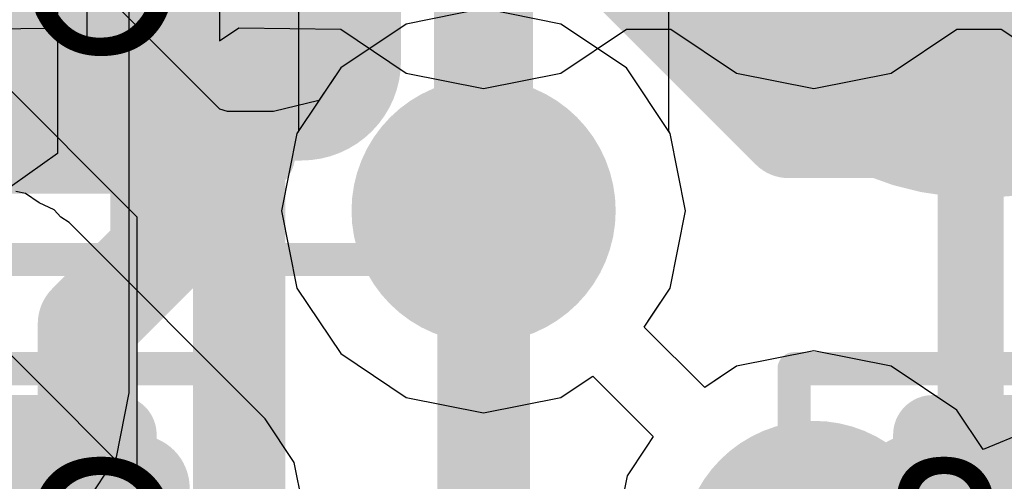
# Model space of a CAD drawing. Header units: millimetres. Extents: x -2 to 68, y -2 to 27.4.
# Tile 394 of 594: x 39.4 to 40.9, y 16.6 to 17.3. Entities that reach past the tile are written whole.
import ezdxf

# ---------------------------------------------------------------- set-up
doc = ezdxf.new("R2010")
doc.units = ezdxf.units.MM
for name, color, linetype in [('BottomLayer', 5, 'Continuous'), ('BottomPaste', 16, 'Continuous'), ('BottomSolder', 6, 'Continuous'), ('DrillGuide', 244, 'Continuous'), ('Mechanical10', 56, 'Continuous'), ('Mechanical17', 56, 'Continuous'), ('Mechanical6', 56, 'Continuous'), ('Mechanical88', 56, 'Continuous'), ('MidLayer1', 16, 'Continuous'), ('MidLayer2', 76, 'Continuous'), ('MidLayer3', 90, 'Continuous'), ('MidLayer4', 156, 'Continuous'), ('MidLayer5', 130, 'Continuous'), ('MidLayer6', 216, 'Continuous'), ('MidLayer7', 6, 'Continuous'), ('MidLayer8', 54, 'Continuous'), ('MultiLayer', 9, 'Continuous'), ('TopLayer', 1, 'Continuous'), ('ViaHoleLayer', 16, 'Continuous')]:
    doc.layers.add(name, color=color, linetype=linetype)

# ---------------------------------------------------------------- blocks, each defined once
blk = doc.blocks.new('TP_0_8MM_B_76')
at = {"layer": 'BottomLayer', "const_width": 0.4001}
blk.add_lwpolyline([(-0.2, 0, 1), (0.2, 0, 1)], format="xyb", close=True, dxfattribs=at)
at = {"layer": 'BottomSolder', "const_width": 0.45}
blk.add_lwpolyline([(-0.225, 0, 1), (0.225, 0, 1)], format="xyb", close=True, dxfattribs=at)
blk = doc.blocks.new('CAP_0402_B_352')
at = {"layer": 'BottomLayer', "const_width": 0.1508}
for points in [[(-0.6746, 0.1392, 1), (-0.5238, 0.1392, 1)], [(-0.3462, 0.1392, 1), (-0.1954, 0.1392, 1)]]:
    blk.add_lwpolyline(points, format="xyb", close=True, dxfattribs=at)
at = {"layer": 'BottomLayer'}
for points in [[(-0.2708, 0.29), (-0.5992, 0.29), (-0.2708, -0.29), (-0.5992, -0.29)], [(-0.12, 0.1392), (-0.75, 0.1392), (-0.12, -0.1392), (-0.75, -0.1392)]]:
    blk.add_solid(points, dxfattribs=at)
at = {"layer": 'BottomPaste', "const_width": 0.1508}
for points in [[(-0.6746, 0.1392, 1), (-0.5238, 0.1392, 1)], [(-0.3462, 0.1392, 1), (-0.1954, 0.1392, 1)]]:
    blk.add_lwpolyline(points, format="xyb", close=True, dxfattribs=at)
at = {"layer": 'BottomPaste'}
for points in [[(-0.2708, 0.29), (-0.5992, 0.29), (-0.2708, -0.29), (-0.5992, -0.29)], [(-0.12, 0.1392), (-0.75, 0.1392), (-0.12, -0.1392), (-0.75, -0.1392)]]:
    blk.add_solid(points, dxfattribs=at)
at = {"layer": 'BottomSolder', "const_width": 0.1508}
for points in [[(-0.6746, 0.1392, 1), (-0.5238, 0.1392, 1)], [(-0.3462, 0.1392, 1), (-0.1954, 0.1392, 1)]]:
    blk.add_lwpolyline(points, format="xyb", close=True, dxfattribs=at)
at = {"layer": 'BottomSolder'}
for points in [[(-0.2708, 0.29), (-0.5992, 0.29), (-0.2708, -0.29), (-0.5992, -0.29)], [(-0.12, 0.1392), (-0.75, 0.1392), (-0.12, -0.1392), (-0.75, -0.1392)]]:
    blk.add_solid(points, dxfattribs=at)
at = {"layer": 'Mechanical10', "const_width": 0.12}
for points in [[(-0.53, 0.28), (-0.53, -0.28)], [(0.53, 0.28), (-0.53, 0.28)]]:
    blk.add_lwpolyline(points, dxfattribs=at)
at = {"layer": 'Mechanical10', "const_width": 0.06}
blk.add_lwpolyline([(-0.56, 0.28, 1), (-0.5, 0.28, 1)], format="xyb", close=True, dxfattribs=at)
blk.add_lwpolyline([(-0.56, 0.28, 1), (-0.5, 0.28, 1)], format="xyb", close=True, dxfattribs=at)
at = {"layer": 'Mechanical6', "const_width": 0.05}
for points in [[(-0.9, 0.44), (-0.9, -0.44)], [(0.9, 0.44), (-0.9, 0.44)]]:
    blk.add_lwpolyline(points, dxfattribs=at)
at = {"layer": 'Mechanical6'}
for points, const_width in [([(-0.9125, 0.44, 1), (-0.8875, 0.44, 1)], 0.025), ([(-0.9125, 0.44, 1), (-0.8875, 0.44, 1)], 0.025), ([(0.165, 0, 1), (-0.165, 0, 1)], 0.05)]:
    blk.add_lwpolyline(points, format="xyb", close=True, dxfattribs=dict(at, const_width=const_width))
blk = doc.blocks.new('CAP_0201_B_356')
at = {"layer": 'BottomLayer', "const_width": 0.0806}
for points in [[(-0.3897, 0.0894, 1), (-0.3091, 0.0894, 1)], [(-0.2409, 0.0894, 1), (-0.1603, 0.0894, 1)], [(0.1603, 0.0894, 1), (0.2409, 0.0894, 1)], [(0.3091, 0.0894, 1), (0.3897, 0.0894, 1)], [(-0.3897, -0.0894, 1), (-0.3091, -0.0894, 1)], [(-0.2409, -0.0894, 1), (-0.1603, -0.0894, 1)], [(0.1603, -0.0894, 1), (0.2409, -0.0894, 1)], [(0.3091, -0.0894, 1), (0.3897, -0.0894, 1)]]:
    blk.add_lwpolyline(points, format="xyb", close=True, dxfattribs=at)
at = {"layer": 'BottomLayer'}
for points in [[(-0.2006, 0.17), (-0.3494, 0.17), (-0.2006, -0.17), (-0.3494, -0.17)], [(0.2006, -0.17), (0.3494, -0.17), (0.2006, 0.17), (0.3494, 0.17)], [(-0.12, 0.0894), (-0.43, 0.0894), (-0.12, -0.0894), (-0.43, -0.0894)], [(0.12, -0.0894), (0.43, -0.0894), (0.12, 0.0894), (0.43, 0.0894)]]:
    blk.add_solid(points, dxfattribs=at)
at = {"layer": 'BottomPaste', "const_width": 0.0806}
for points in [[(-0.3897, 0.0894, 1), (-0.3091, 0.0894, 1)], [(-0.2409, 0.0894, 1), (-0.1603, 0.0894, 1)], [(0.1603, 0.0894, 1), (0.2409, 0.0894, 1)], [(0.3091, 0.0894, 1), (0.3897, 0.0894, 1)], [(-0.3897, -0.0894, 1), (-0.3091, -0.0894, 1)], [(-0.2409, -0.0894, 1), (-0.1603, -0.0894, 1)], [(0.1603, -0.0894, 1), (0.2409, -0.0894, 1)], [(0.3091, -0.0894, 1), (0.3897, -0.0894, 1)]]:
    blk.add_lwpolyline(points, format="xyb", close=True, dxfattribs=at)
at = {"layer": 'BottomPaste'}
for points in [[(-0.2006, 0.17), (-0.3494, 0.17), (-0.2006, -0.17), (-0.3494, -0.17)], [(0.2006, -0.17), (0.3494, -0.17), (0.2006, 0.17), (0.3494, 0.17)], [(-0.12, 0.0894), (-0.43, 0.0894), (-0.12, -0.0894), (-0.43, -0.0894)], [(0.12, -0.0894), (0.43, -0.0894), (0.12, 0.0894), (0.43, 0.0894)]]:
    blk.add_solid(points, dxfattribs=at)
at = {"layer": 'BottomSolder', "const_width": 0.0806}
for points in [[(-0.3897, 0.0894, 1), (-0.3091, 0.0894, 1)], [(-0.2409, 0.0894, 1), (-0.1603, 0.0894, 1)], [(0.1603, 0.0894, 1), (0.2409, 0.0894, 1)], [(0.3091, 0.0894, 1), (0.3897, 0.0894, 1)], [(-0.3897, -0.0894, 1), (-0.3091, -0.0894, 1)], [(-0.2409, -0.0894, 1), (-0.1603, -0.0894, 1)], [(0.1603, -0.0894, 1), (0.2409, -0.0894, 1)], [(0.3091, -0.0894, 1), (0.3897, -0.0894, 1)]]:
    blk.add_lwpolyline(points, format="xyb", close=True, dxfattribs=at)
at = {"layer": 'BottomSolder'}
for points in [[(-0.2006, 0.17), (-0.3494, 0.17), (-0.2006, -0.17), (-0.3494, -0.17)], [(0.2006, -0.17), (0.3494, -0.17), (0.2006, 0.17), (0.3494, 0.17)], [(-0.12, 0.0894), (-0.43, 0.0894), (-0.12, -0.0894), (-0.43, -0.0894)], [(0.12, -0.0894), (0.43, -0.0894), (0.12, 0.0894), (0.43, 0.0894)]]:
    blk.add_solid(points, dxfattribs=at)
at = {"layer": 'Mechanical10', "const_width": 0.12}
for points in [[(-0.32, 0.17), (-0.32, -0.17)], [(0.32, 0.17), (-0.32, 0.17)], [(0.32, 0.17), (0.32, -0.17)], [(0.32, -0.17), (-0.32, -0.17)]]:
    blk.add_lwpolyline(points, dxfattribs=at)
at = {"layer": 'Mechanical10', "const_width": 0.06}
for points in [[(-0.35, 0.17, 1), (-0.29, 0.17, 1)], [(-0.35, 0.17, 1), (-0.29, 0.17, 1)], [(0.29, 0.17, 1), (0.35, 0.17, 1)], [(0.29, 0.17, 1), (0.35, 0.17, 1)], [(-0.35, -0.17, 1), (-0.29, -0.17, 1)], [(-0.35, -0.17, 1), (-0.29, -0.17, 1)], [(0.29, -0.17, 1), (0.35, -0.17, 1)], [(0.29, -0.17, 1), (0.35, -0.17, 1)]]:
    blk.add_lwpolyline(points, format="xyb", close=True, dxfattribs=at)
at = {"layer": 'Mechanical6', "const_width": 0.05}
for points in [[(-0.53, 0.27), (-0.53, -0.27)], [(0.53, 0.27), (-0.53, 0.27)], [(0.53, 0.27), (0.53, -0.27)], [(0, 0.135), (0, -0.135)], [(0.135, 0), (-0.135, 0)], [(0.53, -0.27), (-0.53, -0.27)]]:
    blk.add_lwpolyline(points, dxfattribs=at)
at = {"layer": 'Mechanical6'}
for points, const_width in [([(-0.5425, 0.27, 1), (-0.5175, 0.27, 1)], 0.025), ([(-0.5425, 0.27, 1), (-0.5175, 0.27, 1)], 0.025), ([(0.5175, 0.27, 1), (0.5425, 0.27, 1)], 0.025), ([(0.5175, 0.27, 1), (0.5425, 0.27, 1)], 0.025), ([(-0.0125, 0.135, 1), (0.0125, 0.135, 1)], 0.025), ([(0.1013, 0, 1), (-0.1013, 0, 1)], 0.05), ([(-0.1475, 0, 1), (-0.1225, 0, 1)], 0.025), ([(-0.1138, 0, 1), (-0.0888, 0, 1)], 0.025), ([(0.0888, 0, 1), (0.1138, 0, 1)], 0.025), ([(0.1225, 0, 1), (0.1475, 0, 1)], 0.025), ([(-0.0125, -0.135, 1), (0.0125, -0.135, 1)], 0.025), ([(-0.5425, -0.27, 1), (-0.5175, -0.27, 1)], 0.025), ([(-0.5425, -0.27, 1), (-0.5175, -0.27, 1)], 0.025), ([(0.5175, -0.27, 1), (0.5425, -0.27, 1)], 0.025), ([(0.5175, -0.27, 1), (0.5425, -0.27, 1)], 0.025)]:
    blk.add_lwpolyline(points, format="xyb", close=True, dxfattribs=dict(at, const_width=const_width))
blk = doc.blocks.new('CAP_0201_B_363')
at = {"layer": 'BottomLayer', "const_width": 0.0806}
for points in [[(-0.3897, 0.0894, 1), (-0.3091, 0.0894, 1)], [(-0.2409, 0.0894, 1), (-0.1603, 0.0894, 1)], [(0.1603, 0.0894, 1), (0.2409, 0.0894, 1)], [(0.3091, 0.0894, 1), (0.3897, 0.0894, 1)], [(-0.3897, -0.0894, 1), (-0.3091, -0.0894, 1)], [(-0.2409, -0.0894, 1), (-0.1603, -0.0894, 1)], [(0.1603, -0.0894, 1), (0.2409, -0.0894, 1)], [(0.3091, -0.0894, 1), (0.3897, -0.0894, 1)]]:
    blk.add_lwpolyline(points, format="xyb", close=True, dxfattribs=at)
at = {"layer": 'BottomLayer'}
for points in [[(-0.2006, 0.17), (-0.3494, 0.17), (-0.2006, -0.17), (-0.3494, -0.17)], [(0.2006, -0.17), (0.3494, -0.17), (0.2006, 0.17), (0.3494, 0.17)], [(-0.12, 0.0894), (-0.43, 0.0894), (-0.12, -0.0894), (-0.43, -0.0894)], [(0.12, -0.0894), (0.43, -0.0894), (0.12, 0.0894), (0.43, 0.0894)]]:
    blk.add_solid(points, dxfattribs=at)
at = {"layer": 'BottomPaste', "const_width": 0.0806}
for points in [[(-0.3897, 0.0894, 1), (-0.3091, 0.0894, 1)], [(-0.2409, 0.0894, 1), (-0.1603, 0.0894, 1)], [(0.1603, 0.0894, 1), (0.2409, 0.0894, 1)], [(0.3091, 0.0894, 1), (0.3897, 0.0894, 1)], [(-0.3897, -0.0894, 1), (-0.3091, -0.0894, 1)], [(-0.2409, -0.0894, 1), (-0.1603, -0.0894, 1)], [(0.1603, -0.0894, 1), (0.2409, -0.0894, 1)], [(0.3091, -0.0894, 1), (0.3897, -0.0894, 1)]]:
    blk.add_lwpolyline(points, format="xyb", close=True, dxfattribs=at)
at = {"layer": 'BottomPaste'}
for points in [[(-0.2006, 0.17), (-0.3494, 0.17), (-0.2006, -0.17), (-0.3494, -0.17)], [(0.2006, -0.17), (0.3494, -0.17), (0.2006, 0.17), (0.3494, 0.17)], [(-0.12, 0.0894), (-0.43, 0.0894), (-0.12, -0.0894), (-0.43, -0.0894)], [(0.12, -0.0894), (0.43, -0.0894), (0.12, 0.0894), (0.43, 0.0894)]]:
    blk.add_solid(points, dxfattribs=at)
at = {"layer": 'BottomSolder', "const_width": 0.0806}
for points in [[(-0.3897, 0.0894, 1), (-0.3091, 0.0894, 1)], [(-0.2409, 0.0894, 1), (-0.1603, 0.0894, 1)], [(0.1603, 0.0894, 1), (0.2409, 0.0894, 1)], [(0.3091, 0.0894, 1), (0.3897, 0.0894, 1)], [(-0.3897, -0.0894, 1), (-0.3091, -0.0894, 1)], [(-0.2409, -0.0894, 1), (-0.1603, -0.0894, 1)], [(0.1603, -0.0894, 1), (0.2409, -0.0894, 1)], [(0.3091, -0.0894, 1), (0.3897, -0.0894, 1)]]:
    blk.add_lwpolyline(points, format="xyb", close=True, dxfattribs=at)
at = {"layer": 'BottomSolder'}
for points in [[(-0.2006, 0.17), (-0.3494, 0.17), (-0.2006, -0.17), (-0.3494, -0.17)], [(0.2006, -0.17), (0.3494, -0.17), (0.2006, 0.17), (0.3494, 0.17)], [(-0.12, 0.0894), (-0.43, 0.0894), (-0.12, -0.0894), (-0.43, -0.0894)], [(0.12, -0.0894), (0.43, -0.0894), (0.12, 0.0894), (0.43, 0.0894)]]:
    blk.add_solid(points, dxfattribs=at)
at = {"layer": 'Mechanical10', "const_width": 0.12}
for points in [[(-0.32, 0.17), (-0.32, -0.17)], [(0.32, 0.17), (-0.32, 0.17)], [(0.32, 0.17), (0.32, -0.17)], [(0.32, -0.17), (-0.32, -0.17)]]:
    blk.add_lwpolyline(points, dxfattribs=at)
at = {"layer": 'Mechanical10', "const_width": 0.06}
for points in [[(-0.35, 0.17, 1), (-0.29, 0.17, 1)], [(-0.35, 0.17, 1), (-0.29, 0.17, 1)], [(0.29, 0.17, 1), (0.35, 0.17, 1)], [(0.29, 0.17, 1), (0.35, 0.17, 1)], [(-0.35, -0.17, 1), (-0.29, -0.17, 1)], [(-0.35, -0.17, 1), (-0.29, -0.17, 1)], [(0.29, -0.17, 1), (0.35, -0.17, 1)], [(0.29, -0.17, 1), (0.35, -0.17, 1)]]:
    blk.add_lwpolyline(points, format="xyb", close=True, dxfattribs=at)
at = {"layer": 'Mechanical6', "const_width": 0.05}
for points in [[(-0.53, 0.27), (-0.53, -0.27)], [(0.53, 0.27), (-0.53, 0.27)], [(0.53, 0.27), (0.53, -0.27)], [(0, 0.135), (0, -0.135)], [(0.135, 0), (-0.135, 0)], [(0.53, -0.27), (-0.53, -0.27)]]:
    blk.add_lwpolyline(points, dxfattribs=at)
at = {"layer": 'Mechanical6'}
for points, const_width in [([(-0.5425, 0.27, 1), (-0.5175, 0.27, 1)], 0.025), ([(-0.5425, 0.27, 1), (-0.5175, 0.27, 1)], 0.025), ([(0.5175, 0.27, 1), (0.5425, 0.27, 1)], 0.025), ([(0.5175, 0.27, 1), (0.5425, 0.27, 1)], 0.025), ([(-0.0125, 0.135, 1), (0.0125, 0.135, 1)], 0.025), ([(0.1013, 0, 1), (-0.1013, 0, 1)], 0.05), ([(-0.1475, 0, 1), (-0.1225, 0, 1)], 0.025), ([(-0.1138, 0, 1), (-0.0888, 0, 1)], 0.025), ([(0.0888, 0, 1), (0.1138, 0, 1)], 0.025), ([(0.1225, 0, 1), (0.1475, 0, 1)], 0.025), ([(-0.0125, -0.135, 1), (0.0125, -0.135, 1)], 0.025), ([(-0.5425, -0.27, 1), (-0.5175, -0.27, 1)], 0.025), ([(-0.5425, -0.27, 1), (-0.5175, -0.27, 1)], 0.025), ([(0.5175, -0.27, 1), (0.5425, -0.27, 1)], 0.025), ([(0.5175, -0.27, 1), (0.5425, -0.27, 1)], 0.025)]:
    blk.add_lwpolyline(points, format="xyb", close=True, dxfattribs=dict(at, const_width=const_width))

msp = doc.modelspace()

# ---------------------------------------------------------------- linework, layer by layer
at = {"layer": 'BottomLayer'}
for points, const_width in [([(40.8625, 16.5125), (40.8625, 17.4661)], 0.1), ([(39.6349, 17.3249), (39.685, 17.375)], 0.15), ([(39.6349, 16.9479), (39.6349, 17.3249)], 0.15), ([(39.525, 16.838), (39.6349, 16.9479)], 0.15), ([(39.525, 16.5), (39.525, 16.838)], 0.15)]:
    msp.add_lwpolyline(points, dxfattribs=dict(at, const_width=const_width))
at = {"layer": 'BottomLayer', "const_width": 0.075}
for points in [[(39.5974, 17.3249, 1), (39.6724, 17.3249, 1)], [(39.5974, 17.3249, 1), (39.6724, 17.3249, 1)], [(39.5974, 16.9479, 1), (39.6724, 16.9479, 1)], [(39.5974, 16.9479, 1), (39.6724, 16.9479, 1)], [(39.4875, 16.838, 1), (39.5625, 16.838, 1)], [(39.4875, 16.838, 1), (39.5625, 16.838, 1)]]:
    msp.add_lwpolyline(points, format="xyb", close=True, dxfattribs=at)
at = {"layer": 'DrillGuide', "const_width": 0.1}
msp.add_lwpolyline([(40.075, 17.009, 1), (40.175, 17.009, 1)], format="xyb", close=True, dxfattribs=at)
at = {"layer": 'Mechanical88', "const_width": 0.1}
msp.add_lwpolyline([(40.8625, 16.9083), (40.8625, 17.4661)], dxfattribs=at)
at = {"layer": 'Mechanical88', "const_width": 0.05}
msp.add_lwpolyline([(40.8375, 16.9083, 1), (40.8875, 16.9083, 1)], format="xyb", close=True, dxfattribs=at)
at = {"layer": 'MidLayer1'}
for p, q in [((40.4054, 17.1294), (40.4054, 17.4821)), ((39.8446, 17.3146), (39.8446, 17.1294)), ((39.8446, 17.1294), (39.8424, 17.1261)), ((40.4076, 17.1261), (40.4054, 17.1294)), ((39.8424, 17.1261), (39.8191, 17.009)), ((40.4309, 17.009), (40.4076, 17.1261)), ((39.8191, 17.009), (39.8424, 16.8919)), ((40.4076, 16.8919), (40.4309, 17.009)), ((39.8424, 16.8919), (39.9087, 16.7927)), ((40.3789, 16.8489), (40.4076, 16.8919)), ((40.3682, 16.8329), (40.3789, 16.8489)), ((40.4597, 16.7414), (40.3682, 16.8329)), ((39.9087, 16.7927), (40.0079, 16.7264)), ((40.625, 16.7969), (40.5079, 16.7736)), ((40.742, 16.7736), (40.625, 16.7969)), ((40.5079, 16.7736), (40.4741, 16.751)), ((40.8413, 16.7073), (40.742, 16.7736)), ((40.2759, 16.749), (40.2903, 16.7586)), ((40.2903, 16.7586), (40.3818, 16.6671)), ((40.2421, 16.7264), (40.2759, 16.749)), ((40.4741, 16.751), (40.4597, 16.7414)), ((40.0079, 16.7264), (40.125, 16.7031)), ((40.125, 16.7031), (40.2421, 16.7264)), ((40.8812, 16.6476), (40.8413, 16.7073)), ((41.0008, 16.6971), (40.8812, 16.6476)), ((40.3818, 16.6671), (40.3711, 16.6511)), ((40.3711, 16.6511), (40.3424, 16.608)), ((40.3424, 16.608), (40.3191, 16.491))]:
    msp.add_line(p, q, dxfattribs=at)
at = {"layer": 'MidLayer1', "const_width": 0.15}
msp.add_lwpolyline([(40.125, 17.009), (40.125, 17.5)], dxfattribs=at)
at = {"layer": 'MidLayer1'}
for points, const_width in [([(40.025, 17.009, 1), (40.225, 17.009, 1)], 0.2), ([(40.0875, 17.009, 1), (40.1625, 17.009, 1)], 0.075), ([(40.525, 16.491, 1), (40.725, 16.491, 1)], 0.2)]:
    msp.add_lwpolyline(points, format="xyb", close=True, dxfattribs=dict(at, const_width=const_width))
at = {"layer": 'MidLayer2'}
for p, q in [((39.4797, 17.5298), (39.4797, 17.0958)), ((39.4797, 17.0958), (39.3698, 17.0177))]:
    msp.add_line(p, q, dxfattribs=at)
at = {"layer": 'MidLayer2', "const_width": 0.14}
for points in [[(39.755, 16.3596), (39.755, 17.6796)], [(40.289, 17.426), (40.5866, 17.1284)], [(40.5866, 17.1284), (40.9426, 17.1284)], [(40.9426, 17.1284), (41.29, 16.781)], [(40.125, 16.329), (40.125, 17.009)]]:
    msp.add_lwpolyline(points, dxfattribs=at)
at = {"layer": 'MidLayer2'}
for points, const_width in [([(40.025, 17.009, 1), (40.225, 17.009, 1)], 0.2), ([(40.5516, 17.1284, 1), (40.6216, 17.1284, 1)], 0.07), ([(40.5516, 17.1284, 1), (40.6216, 17.1284, 1)], 0.07), ([(40.9076, 17.1284, 1), (40.9776, 17.1284, 1)], 0.07), ([(40.9076, 17.1284, 1), (40.9776, 17.1284, 1)], 0.07), ([(40.09, 17.009, 1), (40.16, 17.009, 1)], 0.07), ([(40.525, 16.491, 1), (40.725, 16.491, 1)], 0.2)]:
    msp.add_lwpolyline(points, format="xyb", close=True, dxfattribs=dict(at, const_width=const_width))
at = {"layer": 'MidLayer3'}
for p, q in [((38.8523, 17.7477), (39.6, 17)), ((39.7257, 17.1626), (39.5728, 17.3156)), ((40.125, 17.3149), (40.0079, 17.2916)), ((40.2421, 17.2916), (40.125, 17.3149)), ((40.0079, 17.2916), (39.9087, 17.2253)), ((40.3413, 17.2253), (40.2421, 17.2916)), ((39.9087, 17.2253), (39.8757, 17.1759)), ((40.4076, 17.1261), (40.3413, 17.2253)), ((39.8757, 17.1759), (39.807, 17.1594)), ((39.7371, 17.1591), (39.7257, 17.1626)), ((39.807, 17.1594), (39.7371, 17.1591)), ((40.4309, 17.009), (40.4076, 17.1261)), ((39.6, 17), (39.6, 15.5223)), ((40.4076, 16.8919), (40.4309, 17.009)), ((40.3682, 16.8329), (40.4076, 16.8919)), ((40.4597, 16.7414), (40.3682, 16.8329)), ((40.625, 16.7969), (40.5079, 16.7736)), ((40.742, 16.7736), (40.625, 16.7969)), ((40.5079, 16.7736), (40.4597, 16.7414)), ((40.8413, 16.7073), (40.742, 16.7736)), ((40.8812, 16.6476), (40.8413, 16.7073)), ((41.0008, 16.6971), (40.8812, 16.6476))]:
    msp.add_line(p, q, dxfattribs=at)
at = {"layer": 'MidLayer3', "const_width": 0.2}
for points in [[(40.025, 17.009, 1), (40.225, 17.009, 1)], [(40.525, 16.491, 1), (40.725, 16.491, 1)]]:
    msp.add_lwpolyline(points, format="xyb", close=True, dxfattribs=at)
at = {"layer": 'MidLayer4'}
for p, q in [((40.125, 17.3149), (40.0079, 17.2916)), ((40.2421, 17.2916), (40.125, 17.3149)), ((40.0079, 17.2916), (39.9087, 17.2253)), ((40.3413, 17.2253), (40.2421, 17.2916)), ((39.9087, 17.2253), (39.8424, 17.1261)), ((40.4076, 17.1261), (40.3413, 17.2253)), ((39.8424, 17.1261), (39.8191, 17.009)), ((40.4309, 17.009), (40.4076, 17.1261)), ((39.8191, 17.009), (39.8424, 16.8919)), ((40.4076, 16.8919), (40.4309, 17.009)), ((39.8424, 16.8919), (39.9087, 16.7927)), ((40.3789, 16.8489), (40.4076, 16.8919)), ((40.3682, 16.8329), (40.3789, 16.8489)), ((40.4597, 16.7414), (40.3682, 16.8329)), ((39.9087, 16.7927), (40.0079, 16.7264)), ((40.625, 16.7969), (40.5079, 16.7736)), ((40.742, 16.7736), (40.625, 16.7969)), ((40.5079, 16.7736), (40.4741, 16.751)), ((40.8413, 16.7073), (40.742, 16.7736)), ((40.2759, 16.749), (40.2903, 16.7586)), ((40.2903, 16.7586), (40.3818, 16.6671)), ((40.2421, 16.7264), (40.2759, 16.749)), ((40.4741, 16.751), (40.4597, 16.7414)), ((40.0079, 16.7264), (40.125, 16.7031)), ((40.125, 16.7031), (40.2421, 16.7264)), ((40.8812, 16.6476), (40.8413, 16.7073)), ((41.0008, 16.6971), (40.8812, 16.6476)), ((40.3818, 16.6671), (40.3711, 16.6511)), ((40.3711, 16.6511), (40.3424, 16.608)), ((40.3424, 16.608), (40.3191, 16.491))]:
    msp.add_line(p, q, dxfattribs=at)
at = {"layer": 'MidLayer4', "const_width": 0.2}
for points in [[(40.025, 17.009, 1), (40.225, 17.009, 1)], [(40.525, 16.491, 1), (40.725, 16.491, 1)]]:
    msp.add_lwpolyline(points, format="xyb", close=True, dxfattribs=at)
at = {"layer": 'MidLayer5'}
for p, q in [((39.5885, 16.7336), (39.5885, 17.3125)), ((40.125, 17.3149), (40.0079, 17.2916)), ((40.2421, 17.2916), (40.125, 17.3149)), ((40.0079, 17.2916), (39.9087, 17.2253)), ((40.3413, 17.2253), (40.2421, 17.2916)), ((39.9087, 17.2253), (39.8424, 17.1261)), ((40.4076, 17.1261), (40.3413, 17.2253)), ((39.8424, 17.1261), (39.8191, 17.009)), ((40.4309, 17.009), (40.4076, 17.1261)), ((39.8191, 17.009), (39.8424, 16.8919)), ((40.4076, 16.8919), (40.4309, 17.009)), ((39.8424, 16.8919), (39.9087, 16.7927)), ((40.3789, 16.8489), (40.4076, 16.8919)), ((40.3682, 16.8329), (40.3789, 16.8489)), ((40.4597, 16.7414), (40.3682, 16.8329)), ((39.9087, 16.7927), (40.0079, 16.7264)), ((40.625, 16.7969), (40.5079, 16.7736)), ((40.742, 16.7736), (40.625, 16.7969)), ((40.5079, 16.7736), (40.4741, 16.751)), ((40.8413, 16.7073), (40.742, 16.7736)), ((40.2759, 16.749), (40.2903, 16.7586)), ((40.2903, 16.7586), (40.3818, 16.6671)), ((40.2421, 16.7264), (40.2759, 16.749)), ((40.4741, 16.751), (40.4597, 16.7414)), ((39.5691, 16.6361), (39.5885, 16.7336)), ((40.0079, 16.7264), (40.125, 16.7031)), ((40.125, 16.7031), (40.2421, 16.7264)), ((40.8812, 16.6476), (40.8413, 16.7073)), ((41.0008, 16.6971), (40.8812, 16.6476)), ((40.3818, 16.6671), (40.3711, 16.6511)), ((40.3711, 16.6511), (40.3424, 16.608)), ((39.5139, 16.5534), (39.5691, 16.6361)), ((40.3424, 16.608), (40.3191, 16.491))]:
    msp.add_line(p, q, dxfattribs=at)
at = {"layer": 'MidLayer5', "const_width": 0.2}
for points in [[(40.025, 17.009, 1), (40.225, 17.009, 1)], [(40.525, 16.491, 1), (40.725, 16.491, 1)]]:
    msp.add_lwpolyline(points, format="xyb", close=True, dxfattribs=at)
at = {"layer": 'MidLayer6'}
for p, q in [((40.125, 17.3149), (40.0079, 17.2916)), ((40.2421, 17.2916), (40.125, 17.3149)), ((40.0079, 17.2916), (39.9087, 17.2253)), ((40.3413, 17.2253), (40.2421, 17.2916)), ((39.9087, 17.2253), (39.8424, 17.1261)), ((40.4076, 17.1261), (40.3413, 17.2253)), ((39.8424, 17.1261), (39.8191, 17.009)), ((40.4309, 17.009), (40.4076, 17.1261)), ((39.4312, 17.0352), (39.4166, 17.0381)), ((39.4522, 17.0212), (39.4312, 17.0352)), ((39.475, 17.0104), (39.4522, 17.0212)), ((39.485, 16.9993), (39.475, 17.0104)), ((39.4974, 16.991), (39.485, 16.9993)), ((39.8191, 17.009), (39.8424, 16.8919)), ((40.4076, 16.8919), (40.4309, 17.009)), ((39.7942, 16.6942), (39.4974, 16.991)), ((39.8424, 16.8919), (39.9087, 16.7927)), ((40.3789, 16.8489), (40.4076, 16.8919)), ((39.3532, 16.8468), (39.65, 16.55)), ((40.3682, 16.8329), (40.3789, 16.8489)), ((40.4597, 16.7414), (40.3682, 16.8329)), ((39.9087, 16.7927), (40.0079, 16.7264)), ((40.625, 16.7969), (40.5079, 16.7736)), ((40.742, 16.7736), (40.625, 16.7969)), ((40.5079, 16.7736), (40.4741, 16.751)), ((40.8413, 16.7073), (40.742, 16.7736)), ((40.2759, 16.749), (40.2903, 16.7586)), ((40.2903, 16.7586), (40.3818, 16.6671)), ((40.2421, 16.7264), (40.2759, 16.749)), ((40.4741, 16.751), (40.4597, 16.7414)), ((40.0079, 16.7264), (40.125, 16.7031)), ((40.125, 16.7031), (40.2421, 16.7264)), ((40.8812, 16.6476), (40.8413, 16.7073)), ((41.0008, 16.6971), (40.8812, 16.6476)), ((39.8384, 16.628), (39.7942, 16.6942)), ((40.3818, 16.6671), (40.3711, 16.6511)), ((40.3711, 16.6511), (40.3424, 16.608)), ((39.8539, 16.55), (39.8384, 16.628)), ((40.3424, 16.608), (40.3191, 16.491))]:
    msp.add_line(p, q, dxfattribs=at)
at = {"layer": 'MidLayer6', "const_width": 0.2}
for points in [[(40.025, 17.009, 1), (40.225, 17.009, 1)], [(40.525, 16.491, 1), (40.725, 16.491, 1)]]:
    msp.add_lwpolyline(points, format="xyb", close=True, dxfattribs=at)
at = {"layer": 'MidLayer7'}
for p, q in [((40.125, 17.3149), (40.0079, 17.2916)), ((40.2421, 17.2916), (40.125, 17.3149)), ((40.0079, 17.2916), (39.9087, 17.2253)), ((40.3413, 17.2253), (40.2421, 17.2916)), ((39.9087, 17.2253), (39.8424, 17.1261)), ((40.4076, 17.1261), (40.3413, 17.2253)), ((39.8424, 17.1261), (39.8191, 17.009)), ((40.4309, 17.009), (40.4076, 17.1261)), ((39.8191, 17.009), (39.8424, 16.8919)), ((40.4076, 16.8919), (40.4309, 17.009)), ((39.8424, 16.8919), (39.9087, 16.7927)), ((40.3789, 16.8489), (40.4076, 16.8919)), ((40.3682, 16.8329), (40.3789, 16.8489)), ((40.4597, 16.7414), (40.3682, 16.8329)), ((39.9087, 16.7927), (40.0079, 16.7264)), ((40.625, 16.7969), (40.5079, 16.7736)), ((40.742, 16.7736), (40.625, 16.7969)), ((40.5079, 16.7736), (40.4741, 16.751)), ((40.8413, 16.7073), (40.742, 16.7736)), ((40.2759, 16.749), (40.2903, 16.7586)), ((40.2903, 16.7586), (40.3818, 16.6671)), ((40.2421, 16.7264), (40.2759, 16.749)), ((40.4741, 16.751), (40.4597, 16.7414)), ((40.0079, 16.7264), (40.125, 16.7031)), ((40.125, 16.7031), (40.2421, 16.7264)), ((40.8812, 16.6476), (40.8413, 16.7073)), ((41.0008, 16.6971), (40.8812, 16.6476)), ((40.3818, 16.6671), (40.3711, 16.6511)), ((40.3711, 16.6511), (40.3424, 16.608)), ((40.3424, 16.608), (40.3191, 16.491))]:
    msp.add_line(p, q, dxfattribs=at)
at = {"layer": 'MidLayer7', "const_width": 0.2}
for points in [[(40.025, 17.009, 1), (40.225, 17.009, 1)], [(40.525, 16.491, 1), (40.725, 16.491, 1)]]:
    msp.add_lwpolyline(points, format="xyb", close=True, dxfattribs=at)
at = {"layer": 'MidLayer8'}
for p, q in [((40.125, 17.3149), (40.0079, 17.2916)), ((40.2421, 17.2916), (40.125, 17.3149)), ((40.0079, 17.2916), (39.9087, 17.2253)), ((40.3413, 17.2253), (40.2421, 17.2916)), ((39.9087, 17.2253), (39.8424, 17.1261)), ((40.4076, 17.1261), (40.3413, 17.2253)), ((39.8424, 17.1261), (39.8191, 17.009)), ((40.4309, 17.009), (40.4076, 17.1261)), ((39.8191, 17.009), (39.8424, 16.8919)), ((40.4076, 16.8919), (40.4309, 17.009)), ((39.8424, 16.8919), (39.9087, 16.7927)), ((40.3789, 16.8489), (40.4076, 16.8919)), ((40.3682, 16.8329), (40.3789, 16.8489)), ((40.4597, 16.7414), (40.3682, 16.8329)), ((39.9087, 16.7927), (40.0079, 16.7264)), ((40.625, 16.7969), (40.5079, 16.7736)), ((40.742, 16.7736), (40.625, 16.7969)), ((40.5079, 16.7736), (40.4741, 16.751)), ((40.8413, 16.7073), (40.742, 16.7736)), ((40.2759, 16.749), (40.2903, 16.7586)), ((40.2903, 16.7586), (40.3818, 16.6671)), ((40.2421, 16.7264), (40.2759, 16.749)), ((40.4741, 16.751), (40.4597, 16.7414)), ((40.0079, 16.7264), (40.125, 16.7031)), ((40.125, 16.7031), (40.2421, 16.7264)), ((40.8812, 16.6476), (40.8413, 16.7073)), ((41.0008, 16.6971), (40.8812, 16.6476)), ((40.3818, 16.6671), (40.3711, 16.6511)), ((40.3711, 16.6511), (40.3424, 16.608)), ((40.3424, 16.608), (40.3191, 16.491))]:
    msp.add_line(p, q, dxfattribs=at)
at = {"layer": 'MidLayer8', "const_width": 0.2}
for points in [[(40.025, 17.009, 1), (40.225, 17.009, 1)], [(40.525, 16.491, 1), (40.725, 16.491, 1)]]:
    msp.add_lwpolyline(points, format="xyb", close=True, dxfattribs=at)
at = {"layer": 'MultiLayer', "const_width": 0.2}
for points in [[(40.025, 17.009, 1), (40.225, 17.009, 1)], [(40.525, 16.491, 1), (40.725, 16.491, 1)]]:
    msp.add_lwpolyline(points, format="xyb", close=True, dxfattribs=at)
at = {"layer": 'TopLayer'}
for p, q in [((39.525, 17.2661), (39.525, 17.5)), ((39.525, 17.2661), (39.525, 17.5)), ((39.725, 17.5), (39.725, 17.2661)), ((39.725, 17.5), (39.725, 17.2661)), ((39.3413, 17.2837), (39.4955, 17.2859)), ((39.3413, 17.2837), (39.4955, 17.2859)), ((39.4955, 17.2859), (39.525, 17.2661)), ((39.4955, 17.2859), (39.525, 17.2661)), ((39.725, 17.2661), (39.7545, 17.2859)), ((39.725, 17.2661), (39.7545, 17.2859)), ((39.7545, 17.2859), (39.9087, 17.2837)), ((39.7545, 17.2859), (39.9087, 17.2837)), ((39.9087, 17.2837), (40.0079, 17.2174)), ((39.9087, 17.2837), (40.0079, 17.2174)), ((40.2421, 17.2174), (40.3413, 17.2837)), ((40.2421, 17.2174), (40.3413, 17.2837)), ((40.3413, 17.2837), (40.4087, 17.2837)), ((40.3413, 17.2837), (40.4087, 17.2837)), ((40.4087, 17.2837), (40.5079, 17.2174)), ((40.4087, 17.2837), (40.5079, 17.2174)), ((40.742, 17.2174), (40.8413, 17.2837)), ((40.742, 17.2174), (40.8413, 17.2837)), ((40.8413, 17.2837), (40.9087, 17.2837)), ((40.8413, 17.2837), (40.9087, 17.2837)), ((40.9087, 17.2837), (41.0079, 17.2174)), ((40.9087, 17.2837), (41.0079, 17.2174)), ((40.0079, 17.2174), (40.125, 17.1941)), ((40.0079, 17.2174), (40.125, 17.1941)), ((40.125, 17.1941), (40.2421, 17.2174)), ((40.125, 17.1941), (40.2421, 17.2174)), ((40.5079, 17.2174), (40.625, 17.1941)), ((40.5079, 17.2174), (40.625, 17.1941)), ((40.625, 17.1941), (40.742, 17.2174)), ((40.625, 17.1941), (40.742, 17.2174))]:
    msp.add_line(p, q, dxfattribs=at)
at = {"layer": 'ViaHoleLayer', "const_width": 0.1}
msp.add_lwpolyline([(40.075, 17.009, 1), (40.175, 17.009, 1)], format="xyb", close=True, dxfattribs=at)

# ---------------------------------------------------------------- block references
at = {"rotation": 180}
for name, p in [('TP_0_8MM_B_76', (40.875, 17.4786)), ('CAP_0402_B_352', (39.25, 17.375)), ('CAP_0201_B_363', (39.25, 16.5)), ('CAP_0201_B_356', (41.125, 16.5))]:
    msp.add_blockref(name, p, dxfattribs=at)

# ---------------------------------------------------------------- texts
at = {"layer": 'Mechanical17', "text_generation_flag": 2}
for s, p in [('C102', (39.6748, 17.2466)), ('C106', (39.6748, 16.383)), ('C112', (41.529, 16.383))]:
    msp.add_text(s, height=0.25, dxfattribs=at).set_placement(p)

doc.saveas('drawing.dxf')
